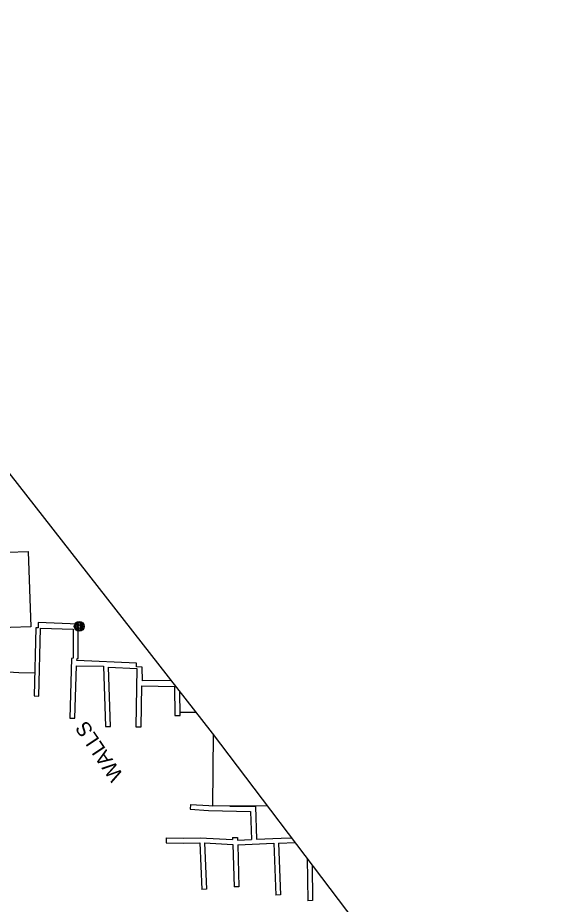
# Model space of a CAD drawing. Extents: x 353423 to 364002, y 127000 to 201942.
# Drawn here: x 357888.3 to 358103.2, y 134799.8 to 135161 of the extents above; entities that cross this region are included whole.
import ezdxf

# ---------------------------------------------------------------- set-up
doc = ezdxf.new("R2010")
doc.units = 0
for name, color, linetype in [('E_DTM_SlopeBottom', 7, 'Continuous'), ('E_LAND_BrushLine', 7, 'Continuous'), ('E_MISCPROP', 7, 'Continuous'), ('E_RDWY_Gravel', 7, 'Continuous'), ('E_WTR_FlowLine', 7, 'Continuous')]:
    doc.layers.add(name, color=color, linetype=linetype)

msp = doc.modelspace()

# ---------------------------------------------------------------- linework, layer by layer
at = {"layer": 'E_DTM_SlopeBottom'}
for points in [[(357950.87, 134890.95), (357939.08, 134890.91), (357939.02, 134896.4), (357936.71, 134896.51), (357936.71, 134898.08), (357912.4, 134899.09), (357912.43, 134900), (357912.88, 134899.98), (357912.92, 134913.9), (357896.58, 134914.58), (357896.57, 134912.47), (357895.57, 134912.46), (357894.97, 134884.68), (357896.91, 134884.58), (357897.59, 134912.28), (357910.88, 134911.89), (357910.78, 134900.08), (357910.2, 134900.01), (357909.43, 134875.71), (357911.46, 134875.61), (357912.14, 134897.03), (357923.16, 134896.78), (357924.01, 134872.27), (357926.07, 134872.21), (357925.26, 134896.44), (357936.81, 134895.93), (357936.44, 134872.14), (357938.54, 134872.05), (357938.78, 134888.81), (357952.19, 134888.5), (357952.29, 134876.68), (357954.4, 134876.75), (357954.29, 134886.58)], [(357958.69, 134840.52), (357958.56, 134838.53), (357966.03, 134838.04), (357983.16, 134837.67), (357983.58, 134826.25)], [(357958.69, 134840.52), (357966.11, 134840.04), (357967.81, 134840)], [(357974.68, 134839.86), (357985.09, 134839.63), (357985.58, 134826.34)], [(357948.72, 134826.89), (357948.69, 134824.89), (357955.78, 134824.79), (357962.4, 134824.89)], [(357948.72, 134826.89), (357955.78, 134826.79), (357962.59, 134826.9), (357975.83, 134826.17)], [(357975.8, 134827.01), (357977.8, 134827.08), (357977.83, 134825.98)], [(357975.8, 134827.01), (357975.83, 134826.17)], [(357977.83, 134825.98), (357983.58, 134826.25)], [(357985.58, 134826.34), (357995.55, 134826.82), (357999.92, 134826.92)], [(357962.4, 134824.89), (357963.22, 134805.84)], [(357964.41, 134824.8), (357965.22, 134805.93), (357963.22, 134805.84)], [(357964.41, 134824.8), (357975.89, 134824.16)], [(357975.89, 134824.16), (357976.43, 134806.92)], [(357977.89, 134823.98), (357978.42, 134806.99), (357976.43, 134806.92)], [(357977.89, 134823.98), (357992.58, 134824.67)], [(357992.58, 134824.67), (357993.4, 134803.57)], [(357994.58, 134824.79), (357995.4, 134803.65), (357993.4, 134803.57)], [(357994.58, 134824.79), (358001.4, 134824.96)], [(358006.25, 134818.57), (358006.43, 134801.3)], [(358008.28, 134815.89), (358008.43, 134801.32), (358006.43, 134801.3)]]:
    msp.add_lwpolyline(points, dxfattribs=at)
at = {"layer": 'E_LAND_BrushLine'}
for centre, radius in [((357913.32, 134913.05), 2.02), ((357913.31, 134913.05), 1.52), ((357913.35, 134913.06), 1.01), ((357913.34, 134913.06), 0.502)]:
    msp.add_circle(centre, radius, dxfattribs=at)
at = {"layer": 'E_MISCPROP'}
for points in [[(357895.17, 134894.01), (357888.65, 134894.18), (357882.35, 134894.56)], [(357961.09, 134877.89), (357957.62, 134878), (357954.39, 134878)]]:
    msp.add_lwpolyline(points, dxfattribs=at)
at = {"layer": 'E_RDWY_Gravel'}
msp.add_lwpolyline([(358332.15, 134382.33), (358183.85, 134581.8), (358077.08, 134725.09), (357967.65, 134869.51), (357852.14, 135017.13), (357694.09, 135207.52), (357601.28, 135315.73)], dxfattribs=at)
at = {"layer": 'E_WTR_FlowLine'}
msp.add_lwpolyline([(357892.47, 134943.61), (357893.56, 134912.9), (357868.58, 134912.01), (357867.49, 134942.73)], close=True, dxfattribs=at)
msp.add_lwpolyline([(357990.19, 134839.77), (357967.81, 134839.9), (357967.98, 134869.07)], dxfattribs=at)

# ---------------------------------------------------------------- texts
at = {"layer": 'E_DTM_SlopeBottom'}
msp.add_text('WALLS', height=6, rotation=123.8377, dxfattribs=at).set_placement((357931.47, 134852.41))

doc.saveas('drawing.dxf')
